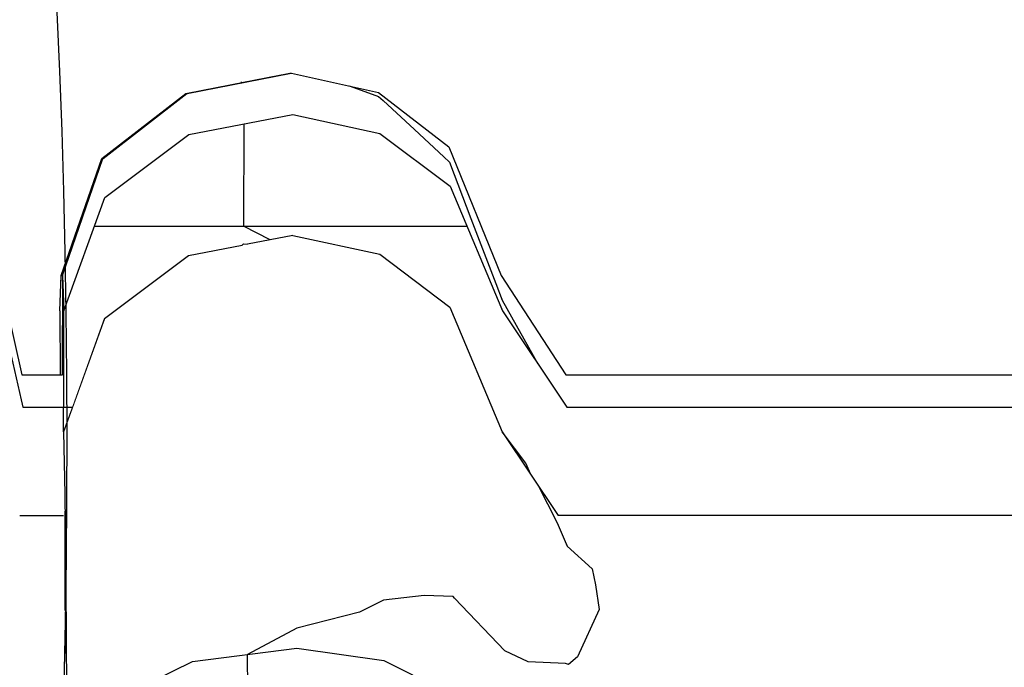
# Model space of a CAD drawing. Header units: millimetres. Extents: x -36478 to 31050, y -14815 to 11827.
# Tile 493 of 656: x -8654 to -8543, y 10863 to 10936. Entities that reach past the tile are written whole.
import ezdxf

# ---------------------------------------------------------------- set-up
doc = ezdxf.new("R2010")
doc.units = ezdxf.units.MM
doc.header["$MEASUREMENT"] = 0
doc.linetypes.add('Wipeout_Contour', pattern=[1000, 0, -1000])
for name, color, linetype in [('Nové_Anotace - SP', 7, 'Continuous'), ('Nové_Konstrukce - krov', 7, 'Continuous'), ('Nové_Kóty - SP', 7, 'Continuous'), ('Nové_Výplně - Povrchové', 7, 'Continuous')]:
    doc.layers.add(name, color=color, linetype=linetype)
doc.styles.add('GENEROVANÝ_STYL_2', font='txt')
doc.dimstyles.new('GENEROVANÝ_STYL__1', dxfattribs={"dimtxt": 125, "dimasz": 190, "dimexe": 0.18, "dimexo": 300, "dimgap": 0, "dimtad": 1, "dimdec": 0, "dimzin": 0, "dimdsep": 46, "dimtxsty": 'GENEROVANÝ_STYL_2', "dimblk": 'ARROWHEAD_6', "dimblk1": 'ARROWHEAD_6', "dimblk2": 'ARROWHEAD_6', "dimcen": 0.09, "dimclrd": 1, "dimclre": 1, "dimclrt": 1, "dimazin": 0, "dimtfac": 1, "dimtdec": 4, "dimtmove": 0, "dimatfit": 3, "dimfxl": 1, "dimtolj": 1, "dimtzin": 0, "dimarcsym": 0})
doc.dimstyles.new('GENEROVANÝ_STYL__2', dxfattribs={"dimtxt": 125, "dimasz": 190, "dimexe": 0.18, "dimexo": 300, "dimgap": 0, "dimtad": 1, "dimdec": 0, "dimzin": 0, "dimdsep": 46, "dimtxsty": 'GENEROVANÝ_STYL_2', "dimblk": 'ARROWHEAD_6', "dimblk1": 'ARROWHEAD_6', "dimblk2": 'ARROWHEAD_6', "dimcen": 0.09, "dimclrd": 1, "dimclre": 1, "dimclrt": 1, "dimazin": 0, "dimtfac": 1, "dimtdec": 4, "dimtmove": 2, "dimatfit": 3, "dimfxl": 1, "dimtolj": 1, "dimtzin": 0, "dimarcsym": 0})
doc.dimstyles.new('GENEROVANÝ_STYL__7', dxfattribs={"dimtxt": 0.18, "dimasz": 91.2, "dimexe": 0.18, "dimexo": 0.0625, "dimgap": 0, "dimtad": 0, "dimtih": 1, "dimtoh": 1, "dimdec": 4, "dimzin": 0, "dimdsep": 46, "dimcen": 0.09, "dimadec": 0, "dimazin": 0, "dimtfac": 1, "dimtdec": 4, "dimtmove": 0, "dimatfit": 3, "dimldrblk": 'ARROWHEAD_11', "dimfxl": 1, "dimtolj": 1, "dimtzin": 0, "dimarcsym": 0})

# ---------------------------------------------------------------- blocks, each defined once
blk = doc.blocks.new('*D6316')
at = {"layer": 'Nové_Kóty - SP', "color": 1, "linetype": 'Continuous', "lineweight": 25}
for p, q in [((-6330.41, 9887.65), (-4580.7, 11090.34)), ((-6160.47, 9640.43), (-6436.62, 10042.17)), ((-6304.64, 10026.71), (-6356.17, 9748.6)), ((-9579.03, 7654.66), (-6330.41, 9887.65)), ((-9553.27, 7793.71), (-9604.79, 7515.6))]:
    blk.add_line(p, q, dxfattribs=at)
at = {"layer": 'Nové_Kóty - SP', "color": 1, "lineweight": 25, "insert": (-8145, 8670.7), "char_height": 125, "attachment_point": 7, "rotation": 34.5034, "style": 'GENEROVANÝ_STYL_2'}
blk.add_mtext('\\A1;{\\pql;\\fArial|b0|i0|c0|p38;3\xa0942}', dxfattribs=at)
blk = doc.blocks.new('ARROWHEAD_6')
at = {"color": 0, "linetype": 'Continuous', "lineweight": 0}
for p, q in [((-0.5, -0.5), (0.5, 0.5)), ((0, 0), (-1, 0))]:
    blk.add_line(p, q, dxfattribs=at)
blk = doc.blocks.new('*D6326')
at = {"layer": 'Nové_Kóty - SP', "color": 1, "linetype": 'Continuous', "lineweight": 25}
for p, q in [((-4581.24, 11091.13), (-4857.39, 11492.87)), ((-4776.94, 11199.3), (-4725.42, 11477.41)), ((-4751.18, 11338.35), (-4627.57, 11423.32)), ((-10278.77, 7538.87), (-4751.18, 11338.35)), ((-10108.84, 7291.64), (-10384.98, 7693.38)), ((-10253.01, 7677.92), (-10304.54, 7399.81)), ((-10402.39, 7453.9), (-10278.77, 7538.87))]:
    blk.add_line(p, q, dxfattribs=at)
at = {"layer": 'Nové_Kóty - SP', "color": 1, "lineweight": 25, "insert": (-8042.9, 9106.07), "char_height": 125, "attachment_point": 7, "rotation": 34.5034, "style": 'GENEROVANÝ_STYL_2'}
blk.add_mtext('\\A1;{\\pql;\\fArial|b0|i0|c0|p38;6\xa0707- KROKEV}', dxfattribs=at)
blk = doc.blocks.new('*D6327')
at = {"layer": 'Nové_Kóty - SP', "color": 1, "linetype": 'Continuous', "lineweight": 25}
for p, q in [((-10443.65, 7778.73), (-4851.3, 11622.72)), ((-10273.71, 7531.5), (-10549.86, 7933.25)), ((-10294.79, 7517.01), (-10570.94, 7918.75)), ((-10417.88, 7917.78), (-10469.41, 7639.67)), ((-10490.49, 7625.18), (-10438.97, 7903.29)), ((-10464.73, 7764.24), (-10443.65, 7778.73)), ((-10588.34, 7679.27), (-10464.73, 7764.24))]:
    blk.add_line(p, q, dxfattribs=at)
at = {"layer": 'Nové_Kóty - SP', "color": 1, "lineweight": 25, "insert": (-10717.64, 7620.73), "char_height": 125, "attachment_point": 7, "rotation": 34.5034, "style": 'GENEROVANÝ_STYL_2'}
blk.add_mtext('\\A1;{\\pql;\\fArial|b0|i0|c0|p38;25}', dxfattribs=at)
blk = doc.blocks.new('*D6328')
at = {"layer": 'Nové_Kóty - SP', "color": 1, "linetype": 'Continuous', "lineweight": 25}
for p, q in [((-4681.37, 11375.49), (-4957.51, 11777.24)), ((-4877.07, 11483.67), (-4825.54, 11761.78)), ((-4851.3, 11622.72), (-4727.69, 11707.69)), ((-10443.65, 7778.73), (-4851.3, 11622.72)), ((-10417.88, 7917.78), (-10469.41, 7639.67)), ((-10490.49, 7625.18), (-10438.97, 7903.29))]:
    blk.add_line(p, q, dxfattribs=at)
at = {"layer": 'Nové_Kóty - SP', "color": 1, "lineweight": 25, "insert": (-7480.19, 9877.1), "char_height": 125, "attachment_point": 7, "rotation": 34.5034, "style": 'GENEROVANÝ_STYL_2'}
blk.add_mtext('\\A1;{\\pql;\\fArial|b0|i0|c0|p38;+ 6 787}', dxfattribs=at)
blk = doc.blocks.new('ARROWHEAD_11')
at = {"color": 0, "linetype": 'Continuous', "lineweight": 0}
blk.add_line((0, 0), (-1, 0), dxfattribs=at)
at = {"color": 0, "linetype": 'Continuous', "lineweight": 0, "const_width": 0.25, "flags": 128}
blk.add_lwpolyline([(-0.125, 0, 1), (0.125, 0, 1)], format="xyb", close=True, dxfattribs=at)

msp = doc.modelspace()

# ---------------------------------------------------------------- wipeouts: each hides what was drawn before it
at = {"color": 254, "linetype": 'Wipeout_Contour', "lineweight": 0, "ltscale": 55697.972183}
msp.add_wipeout([(-8623.33, 10929.58), (-8634.98, 10927.28), (-8634.81, 10927.28), (-8623.16, 10929.58)], dxfattribs=at).dxf.layer = 'Nové_Výplně - Povrchové'
at = {"color": 254, "linetype": 'Wipeout_Contour', "lineweight": 0, "ltscale": 41729.892996}
msp.add_wipeout([(-8628.5, 10910.47), (-8628.66, 10910.32), (-8628.08, 10910.43)], dxfattribs=at).dxf.layer = 'Nové_Výplně - Povrchové'
at = {"color": 254, "linetype": 'Wipeout_Contour', "lineweight": 0, "ltscale": 55659.16283}
msp.add_wipeout([(-8648.89, 10906.95), (-8649.04, 10902.98), (-8649.03, 10895.83), (-8648.89, 10895.83)], dxfattribs=at).dxf.layer = 'Nové_Výplně - Povrchové'
at = {"color": 254, "linetype": 'Wipeout_Contour', "lineweight": 0, "ltscale": 55159.743827}
msp.add_wipeout([(-8586.95, 10895.83), (-8586.82, 10892.19), (-8321.25, 10892.19), (-8321.38, 10895.83)], dxfattribs=at).dxf.layer = 'Nové_Výplně - Povrchové'
at = {"color": 254, "linetype": 'Wipeout_Contour', "lineweight": 0, "ltscale": 41695.876973}
msp.add_wipeout([(-8648.64, 10880.1), (-8648.7, 10880.1), (-8648.64, 10878.67)], dxfattribs=at).dxf.layer = 'Nové_Výplně - Povrchové'

# ---------------------------------------------------------------- next in the draw order: wipeouts: each hides what was drawn before it
at = {"color": 254, "linetype": 'Wipeout_Contour', "lineweight": 0, "ltscale": 55709.070885}
msp.add_wipeout([(-8634.98, 10927.28), (-8644.36, 10920.03), (-8644.2, 10920.03), (-8634.81, 10927.28)], dxfattribs=at).dxf.layer = 'Nové_Výplně - Povrchové'
at = {"color": 254, "linetype": 'Wipeout_Contour', "lineweight": 0, "ltscale": 55492.210622}
msp.add_wipeout([(-8586.95, 10895.83), (-8592.49, 10895.83), (-8592.36, 10892.19), (-8586.82, 10892.19)], dxfattribs=at).dxf.layer = 'Nové_Výplně - Povrchové'

# ---------------------------------------------------------------- next in the draw order: wipeouts: each hides what was drawn before it
at = {"color": 254, "linetype": 'Wipeout_Contour', "lineweight": 0, "ltscale": 55694.470712}
msp.add_wipeout([(-8644.36, 10920.03), (-8648.89, 10906.95), (-8648.75, 10906.95), (-8644.2, 10920.03)], dxfattribs=at).dxf.layer = 'Nové_Výplně - Povrchové'
at = {"color": 254, "linetype": 'Wipeout_Contour', "lineweight": 0, "ltscale": 55525.181548}
msp.add_wipeout([(-8592.49, 10895.83), (-8599.7, 10906.95), (-8599.56, 10902.98), (-8592.36, 10892.19)], dxfattribs=at).dxf.layer = 'Nové_Výplně - Povrchové'

# ---------------------------------------------------------------- next in the draw order: wipeouts: each hides what was drawn before it
at = {"color": 254, "linetype": 'Wipeout_Contour', "lineweight": 0, "ltscale": 55580.77964}
msp.add_wipeout([(-8599.7, 10906.95), (-8605.56, 10921.32), (-8605.4, 10916.91), (-8599.56, 10902.98)], dxfattribs=at).dxf.layer = 'Nové_Výplně - Povrchové'
at = {"color": 254, "linetype": 'Wipeout_Contour', "lineweight": 0, "ltscale": 55662.177063}
msp.add_wipeout([(-8648.89, 10906.95), (-8648.89, 10895.83), (-8648.75, 10895.83), (-8648.75, 10906.95)], dxfattribs=at).dxf.layer = 'Nové_Výplně - Povrchové'

# ---------------------------------------------------------------- next in the draw order: wipeouts: each hides what was drawn before it
at = {"color": 254, "linetype": 'Wipeout_Contour', "lineweight": 0, "ltscale": 55629.420107}
msp.add_wipeout([(-8605.56, 10921.32), (-8613.43, 10927.41), (-8613.26, 10922.82), (-8605.4, 10916.91)], dxfattribs=at).dxf.layer = 'Nové_Výplně - Povrchové'

# ---------------------------------------------------------------- next in the draw order: wipeouts: each hides what was drawn before it
at = {"color": 254, "linetype": 'Wipeout_Contour', "lineweight": 0, "ltscale": 55663.99596}
msp.add_wipeout([(-8613.43, 10927.41), (-8623.16, 10929.58), (-8622.99, 10924.93), (-8613.26, 10922.82)], dxfattribs=at).dxf.layer = 'Nové_Výplně - Povrchové'

# ---------------------------------------------------------------- next in the draw order: linework, layer by layer
at = {"layer": 'Nové_Konstrukce - krov', "color": 1, "linetype": 'Continuous', "lineweight": 25}
for p, q in [((-8616.67, 10928.14), (-8616.59, 10928.11)), ((-8616.59, 10928.11), (-8613.41, 10926.97)), ((-8613.41, 10926.97), (-8612.89, 10926.5))]:
    msp.add_line(p, q, dxfattribs=at)

# ---------------------------------------------------------------- next in the draw order: wipeouts: each hides what was drawn before it
at = {"color": 254, "linetype": 'Wipeout_Contour', "lineweight": 0, "ltscale": 55690.287433}
msp.add_wipeout([(-8623.16, 10929.58), (-8634.81, 10927.28), (-8634.64, 10922.69), (-8622.99, 10924.93)], dxfattribs=at).dxf.layer = 'Nové_Výplně - Povrchové'

# ---------------------------------------------------------------- next in the draw order: linework, layer by layer
at = {"layer": 'Nové_Konstrukce - krov', "color": 1, "linetype": 'Continuous', "lineweight": 25}
for p, q in [((-8628.7, 10928.5), (-8624.51, 10929.32)), ((-8624.51, 10929.32), (-8623.18, 10929.58)), ((-8623.33, 10929.58), (-8623.16, 10929.58)), ((-8623.16, 10929.58), (-8613.43, 10927.41)), ((-8628.7, 10928.5), (-8628.83, 10928.5))]:
    msp.add_line(p, q, dxfattribs=at)

# ---------------------------------------------------------------- next in the draw order: wipeouts: each hides what was drawn before it
at = {"color": 254, "linetype": 'Wipeout_Contour', "lineweight": 0, "ltscale": 55701.624154}
msp.add_wipeout([(-8634.81, 10927.28), (-8644.2, 10920.03), (-8644.04, 10915.66), (-8634.64, 10922.69)], dxfattribs=at).dxf.layer = 'Nové_Výplně - Povrchové'

# ---------------------------------------------------------------- next in the draw order: linework, layer by layer
at = {"layer": 'Nové_Konstrukce - krov', "color": 1, "linetype": 'Continuous', "lineweight": 25}
for p, q in [((-8634.98, 10927.28), (-8623.33, 10929.58)), ((-8634.85, 10927.28), (-8623.2, 10929.58))]:
    msp.add_line(p, q, dxfattribs=at)

# ---------------------------------------------------------------- next in the draw order: wipeouts: each hides what was drawn before it
at = {"color": 254, "linetype": 'Wipeout_Contour', "lineweight": 0, "ltscale": 55687.537116}
msp.add_wipeout([(-8644.2, 10920.03), (-8648.75, 10906.95), (-8648.6, 10902.98), (-8644.04, 10915.66)], dxfattribs=at).dxf.layer = 'Nové_Výplně - Povrchové'

# ---------------------------------------------------------------- next in the draw order: wipeouts: each hides what was drawn before it
at = {"color": 254, "linetype": 'Wipeout_Contour', "lineweight": 0, "ltscale": 55655.805654}
msp.add_wipeout([(-8648.75, 10906.95), (-8648.75, 10895.83), (-8648.62, 10892.19), (-8648.6, 10902.98)], dxfattribs=at).dxf.layer = 'Nové_Výplně - Povrchové'

# ---------------------------------------------------------------- next in the draw order: wipeouts: each hides what was drawn before it
at = {"color": 254, "linetype": 'Wipeout_Contour', "lineweight": 0, "ltscale": 456108.65817}
msp.add_wipeout([(-8648.6, 10902.98), (-8648.62, 10892.19), (-8647.64, 10892.19), (-8644.07, 10902.14), (-8634.67, 10909.17), (-8628.66, 10910.32), (-8628.5, 10910.47), (-8628.08, 10910.43), (-8623.01, 10911.4), (-8613.28, 10909.3), (-8605.43, 10903.39), (-8599.58, 10889.46), (-8593.33, 10880.1), (-8315.77, 10880.1), (-8313.83, 10890.33), (-8307.1, 10891.86), (-8300.87, 10890.17), (-8298.55, 10880.1), (-8293.65, 10880.1), (-8293.63, 10889.46), (-8292.65, 10892.19), (-8298.2, 10892.19), (-8300.85, 10903.69), (-8307.08, 10905.38), (-8313.81, 10903.86), (-8316.02, 10892.19), (-8592.36, 10892.19), (-8599.56, 10902.98), (-8605.4, 10916.91), (-8613.26, 10922.82), (-8622.99, 10924.93), (-8634.64, 10922.69), (-8644.04, 10915.66)], dxfattribs=at).dxf.layer = 'Nové_Výplně - Povrchové'

# ---------------------------------------------------------------- next in the draw order: linework, layer by layer
at = {"layer": 'Nové_Konstrukce - krov', "color": 1, "linetype": 'Continuous', "lineweight": 25}
for p, q in [((-8644.36, 10920.03), (-8634.98, 10927.28)), ((-8644.24, 10920.03), (-8634.85, 10927.28)), ((-8613.43, 10927.41), (-8605.56, 10921.32)), ((-8612.89, 10926.5), (-8609.39, 10923.27)), ((-8634.64, 10922.69), (-8622.99, 10924.93)), ((-8622.99, 10924.93), (-8613.26, 10922.82)), ((-8628.49, 10923.87), (-8628.51, 10912.46)), ((-8644.04, 10915.66), (-8634.64, 10922.69)), ((-8613.26, 10922.82), (-8605.4, 10916.91)), ((-8609.39, 10923.27), (-8606.12, 10920.19)), ((-8606.12, 10920.19), (-8605.5, 10919.59)), ((-8605.5, 10919.59), (-8603.09, 10913.31)), ((-8603.09, 10913.31), (-8600.31, 10906.05)), ((-8645.19, 10912.46), (-8603.54, 10912.46)), ((-8600.31, 10906.05), (-8599.6, 10904.16)), ((-8592.49, 10895.83), (-8586.95, 10895.83)), ((-8586.95, 10895.83), (-8321.38, 10895.83)), ((-8592.36, 10892.19), (-8586.82, 10892.19)), ((-8586.82, 10892.19), (-8321.25, 10892.19))]:
    msp.add_line(p, q, dxfattribs=at)

# ---------------------------------------------------------------- next in the draw order: wipeouts: each hides what was drawn before it
at = {"color": 254, "linetype": 'Wipeout_Contour', "lineweight": 0, "ltscale": 83447.741975}
msp.add_wipeout([(-8634.67, 10909.17), (-8634.52, 10900.97), (-8622.86, 10903.06), (-8623.01, 10911.4), (-8628.08, 10910.43), (-8628.66, 10910.32)], dxfattribs=at).dxf.layer = 'Nové_Výplně - Povrchové'
at = {"color": 254, "linetype": 'Wipeout_Contour', "lineweight": 0, "ltscale": 55596.800965}
msp.add_wipeout([(-8648.63, 10889.46), (-8648.64, 10878.67), (-8648.53, 10872.35), (-8648.5, 10882.47)], dxfattribs=at).dxf.layer = 'Nové_Výplně - Povrchové'
at = {"color": 254, "linetype": 'Wipeout_Contour', "lineweight": 0, "ltscale": 41591.635198}
msp.add_wipeout([(-8592.43, 10880.1), (-8593.33, 10880.1), (-8592.38, 10878.67)], dxfattribs=at).dxf.layer = 'Nové_Výplně - Povrchové'

# ---------------------------------------------------------------- next in the draw order: linework, layer by layer
at = {"layer": 'Nové_Konstrukce - krov', "color": 1, "linetype": 'Continuous', "lineweight": 25}
for p, q in [((-8625.52, 10910.92), (-8628.51, 10912.46)), ((-8628.5, 10910.47), (-8628.66, 10910.32)), ((-8628.5, 10910.47), (-8628.08, 10910.43))]:
    msp.add_line(p, q, dxfattribs=at)

# ---------------------------------------------------------------- next in the draw order: wipeouts: each hides what was drawn before it
at = {"color": 254, "linetype": 'Wipeout_Contour', "lineweight": 0, "ltscale": 55626.759392}
msp.add_wipeout([(-8648.63, 10889.46), (-8648.5, 10882.47), (-8643.93, 10894.37), (-8644.07, 10902.14)], dxfattribs=at).dxf.layer = 'Nové_Výplně - Povrchové'
at = {"color": 254, "linetype": 'Wipeout_Contour', "lineweight": 0, "ltscale": 69330.635929}
msp.add_wipeout([(-8599.58, 10889.46), (-8599.46, 10882.47), (-8592.27, 10872.35), (-8592.38, 10878.67), (-8593.33, 10880.1)], dxfattribs=at).dxf.layer = 'Nové_Výplně - Povrchové'

# ---------------------------------------------------------------- next in the draw order: linework, layer by layer
at = {"layer": 'Nové_Konstrukce - krov', "color": 1, "linetype": 'Continuous', "lineweight": 25}
msp.add_line((-8596.4, 10884.69), (-8596.95, 10885.94), dxfattribs=at)

# ---------------------------------------------------------------- next in the draw order: wipeouts: each hides what was drawn before it
at = {"color": 254, "linetype": 'Wipeout_Contour', "lineweight": 0, "ltscale": 55639.346218}
msp.add_wipeout([(-8634.67, 10909.17), (-8644.07, 10902.14), (-8643.93, 10894.37), (-8634.52, 10900.97)], dxfattribs=at).dxf.layer = 'Nové_Výplně - Povrchové'
at = {"color": 254, "linetype": 'Wipeout_Contour', "lineweight": 0, "ltscale": 55519.789571}
msp.add_wipeout([(-8605.43, 10903.39), (-8605.29, 10895.54), (-8599.46, 10882.47), (-8599.58, 10889.46)], dxfattribs=at).dxf.layer = 'Nové_Výplně - Povrchové'
at = {"color": 254, "linetype": 'Wipeout_Contour', "lineweight": 0, "ltscale": 55570.878344}
msp.add_wipeout([(-8648.5, 10882.47), (-8648.53, 10872.35), (-8648.43, 10863.11), (-8648.39, 10872.26)], dxfattribs=at).dxf.layer = 'Nové_Výplně - Povrchové'
at = {"color": 254, "linetype": 'Wipeout_Contour', "lineweight": 0, "ltscale": 55446.243293}
msp.add_wipeout([(-8592.43, 10880.1), (-8592.38, 10878.67), (-8586.84, 10878.67), (-8586.89, 10880.1)], dxfattribs=at).dxf.layer = 'Nové_Výplně - Povrchové'

# ---------------------------------------------------------------- next in the draw order: linework, layer by layer
at = {"layer": 'Nové_Konstrukce - krov', "color": 1, "linetype": 'Continuous', "lineweight": 25}
for p, q in [((-8634.67, 10909.17), (-8628.66, 10910.32)), ((-8599.6, 10904.16), (-8595.59, 10897.04))]:
    msp.add_line(p, q, dxfattribs=at)

# ---------------------------------------------------------------- next in the draw order: wipeouts: each hides what was drawn before it
at = {"color": 254, "linetype": 'Wipeout_Contour', "lineweight": 0, "ltscale": 55566.957286}
msp.add_wipeout([(-8605.43, 10903.39), (-8613.28, 10909.3), (-8613.14, 10901.09), (-8605.29, 10895.54)], dxfattribs=at).dxf.layer = 'Nové_Výplně - Povrchové'
at = {"color": 254, "linetype": 'Wipeout_Contour', "lineweight": 0, "ltscale": 55597.996318}
msp.add_wipeout([(-8643.93, 10894.37), (-8648.5, 10882.47), (-8648.39, 10872.26), (-8643.8, 10883.01)], dxfattribs=at).dxf.layer = 'Nové_Výplně - Povrchové'
at = {"color": 254, "linetype": 'Wipeout_Contour', "lineweight": 0, "ltscale": 55433.879267}
msp.add_wipeout([(-8586.84, 10878.67), (-8592.38, 10878.67), (-8592.27, 10872.35), (-8586.73, 10872.35)], dxfattribs=at).dxf.layer = 'Nové_Výplně - Povrchové'

# ---------------------------------------------------------------- next in the draw order: linework, layer by layer
at = {"layer": 'Nové_Konstrukce - krov', "color": 1, "linetype": 'Continuous', "lineweight": 25}
for p, q in [((-8605.56, 10921.32), (-8599.7, 10906.95)), ((-8605.4, 10916.91), (-8599.56, 10902.98))]:
    msp.add_line(p, q, dxfattribs=at)

# ---------------------------------------------------------------- next in the draw order: wipeouts: each hides what was drawn before it
at = {"color": 254, "linetype": 'Wipeout_Contour', "lineweight": 0, "ltscale": 55600.956764}
msp.add_wipeout([(-8613.28, 10909.3), (-8623.01, 10911.4), (-8622.86, 10903.06), (-8613.14, 10901.09)], dxfattribs=at).dxf.layer = 'Nové_Výplně - Povrchové'
at = {"color": 254, "linetype": 'Wipeout_Contour', "lineweight": 0, "ltscale": 55644.411456}
msp.add_wipeout([(-8653.32, 10895.83), (-8653.19, 10892.19), (-8648.62, 10892.19), (-8648.75, 10895.83)], dxfattribs=at).dxf.layer = 'Nové_Výplně - Povrchové'
at = {"color": 254, "linetype": 'Wipeout_Contour', "lineweight": 0, "ltscale": 55440.053958}
msp.add_wipeout([(-8592.27, 10872.35), (-8599.46, 10882.47), (-8599.34, 10872.26), (-8592.16, 10863.11)], dxfattribs=at).dxf.layer = 'Nové_Výplně - Povrchové'
at = {"color": 254, "linetype": 'Wipeout_Contour', "lineweight": 0, "ltscale": 55113.498263}
msp.add_wipeout([(-8586.89, 10880.1), (-8586.84, 10878.67), (-8321.27, 10878.67), (-8321.33, 10880.1)], dxfattribs=at).dxf.layer = 'Nové_Výplně - Povrchové'
at = {"color": 254, "linetype": 'Wipeout_Contour', "lineweight": 0, "ltscale": 55535.838449}
msp.add_wipeout([(-8648.39, 10872.26), (-8648.43, 10863.11), (-8648.34, 10851.24), (-8648.29, 10859.13)], dxfattribs=at).dxf.layer = 'Nové_Výplně - Povrchové'

# ---------------------------------------------------------------- next in the draw order: linework, layer by layer
at = {"layer": 'Nové_Konstrukce - krov', "color": 1, "linetype": 'Continuous', "lineweight": 25}
for p, q in [((-8623.01, 10911.4), (-8628.08, 10910.43)), ((-8623.01, 10911.4), (-8613.28, 10909.3)), ((-8595.61, 10883.51), (-8593.45, 10879.27)), ((-8315.77, 10880.1), (-8593.33, 10880.1)), ((-8593.45, 10879.27), (-8592.34, 10876.66)), ((-8592.34, 10876.66), (-8589.52, 10874.12))]:
    msp.add_line(p, q, dxfattribs=at)

# ---------------------------------------------------------------- next in the draw order: wipeouts: each hides what was drawn before it
at = {"color": 254, "linetype": 'Wipeout_Contour', "lineweight": 0, "ltscale": 55671.676027}
msp.add_wipeout([(-8653.32, 10895.83), (-8655.98, 10907.69), (-8655.84, 10903.69), (-8653.19, 10892.19)], dxfattribs=at).dxf.layer = 'Nové_Výplně - Povrchové'
at = {"color": 254, "linetype": 'Wipeout_Contour', "lineweight": 0, "ltscale": 55595.007413}
msp.add_wipeout([(-8622.73, 10890.87), (-8622.86, 10903.06), (-8634.52, 10900.97), (-8634.39, 10888.98)], dxfattribs=at).dxf.layer = 'Nové_Výplně - Povrchové'
at = {"color": 254, "linetype": 'Wipeout_Contour', "lineweight": 0, "ltscale": 55490.820019}
msp.add_wipeout([(-8599.46, 10882.47), (-8605.29, 10895.54), (-8605.16, 10884.07), (-8599.34, 10872.26)], dxfattribs=at).dxf.layer = 'Nové_Výplně - Povrchové'
at = {"color": 254, "linetype": 'Wipeout_Contour', "lineweight": 0, "ltscale": 55101.062371}
msp.add_wipeout([(-8321.27, 10878.67), (-8586.84, 10878.67), (-8586.73, 10872.35), (-8321.16, 10872.35)], dxfattribs=at).dxf.layer = 'Nové_Výplně - Povrchové'

# ---------------------------------------------------------------- next in the draw order: linework, layer by layer
at = {"layer": 'Nové_Konstrukce - krov', "color": 1, "linetype": 'Continuous', "lineweight": 25}
for p, q in [((-8644.07, 10902.14), (-8634.67, 10909.17)), ((-8599.7, 10906.95), (-8592.49, 10895.83)), ((-8599.56, 10902.98), (-8592.36, 10892.19)), ((-8596.95, 10885.94), (-8599.58, 10889.46))]:
    msp.add_line(p, q, dxfattribs=at)

# ---------------------------------------------------------------- next in the draw order: wipeouts: each hides what was drawn before it
at = {"color": 254, "linetype": 'Wipeout_Contour', "lineweight": 0, "ltscale": 55608.197037}
msp.add_wipeout([(-8643.93, 10894.37), (-8643.8, 10883.01), (-8634.39, 10888.98), (-8634.52, 10900.97)], dxfattribs=at).dxf.layer = 'Nové_Výplně - Povrchové'
at = {"color": 254, "linetype": 'Wipeout_Contour', "lineweight": 0, "ltscale": 55535.602137}
msp.add_wipeout([(-8613.14, 10901.09), (-8613.01, 10889.09), (-8605.16, 10884.07), (-8605.29, 10895.54)], dxfattribs=at).dxf.layer = 'Nové_Výplně - Povrchové'
at = {"color": 254, "linetype": 'Wipeout_Contour', "lineweight": 0, "ltscale": 55409.198818}
msp.add_wipeout([(-8586.73, 10872.35), (-8592.27, 10872.35), (-8592.16, 10863.11), (-8586.63, 10863.11)], dxfattribs=at).dxf.layer = 'Nové_Výplně - Povrchové'

# ---------------------------------------------------------------- next in the draw order: linework, layer by layer
at = {"layer": 'Nové_Konstrukce - krov', "color": 1, "linetype": 'Continuous', "lineweight": 25}
for p, q in [((-8589.52, 10874.12), (-8589.15, 10872.35)), ((-8589.15, 10872.35), (-8588.76, 10869.57)), ((-8588.76, 10869.57), (-8591.19, 10864.29))]:
    msp.add_line(p, q, dxfattribs=at)

# ---------------------------------------------------------------- next in the draw order: wipeouts: each hides what was drawn before it
at = {"color": 254, "linetype": 'Wipeout_Contour', "lineweight": 0, "ltscale": 55568.646521}
msp.add_wipeout([(-8613.01, 10889.09), (-8613.14, 10901.09), (-8622.86, 10903.06), (-8622.73, 10890.87)], dxfattribs=at).dxf.layer = 'Nové_Výplně - Povrchové'
at = {"color": 254, "linetype": 'Wipeout_Contour', "lineweight": 0, "ltscale": 55559.119538}
msp.add_wipeout([(-8643.8, 10883.01), (-8648.39, 10872.26), (-8648.29, 10859.13), (-8643.69, 10868.42)], dxfattribs=at).dxf.layer = 'Nové_Výplně - Povrchové'
at = {"color": 254, "linetype": 'Wipeout_Contour', "lineweight": 0, "ltscale": 55404.928409}
msp.add_wipeout([(-8599.34, 10872.26), (-8599.24, 10859.13), (-8592.07, 10851.24), (-8592.16, 10863.11)], dxfattribs=at).dxf.layer = 'Nové_Výplně - Povrchové'
at = {"color": 254, "linetype": 'Wipeout_Contour', "lineweight": 0, "ltscale": 55076.23615}
msp.add_wipeout([(-8321.16, 10872.35), (-8586.73, 10872.35), (-8586.63, 10863.11), (-8321.06, 10863.11)], dxfattribs=at).dxf.layer = 'Nové_Výplně - Povrchové'

# ---------------------------------------------------------------- next in the draw order: linework, layer by layer
at = {"layer": 'Nové_Konstrukce - krov', "color": 1, "linetype": 'Continuous', "lineweight": 25}
msp.add_line((-8613.28, 10909.3), (-8605.43, 10903.39), dxfattribs=at)

# ---------------------------------------------------------------- next in the draw order: wipeouts: each hides what was drawn before it
at = {"color": 254, "linetype": 'Wipeout_Contour', "lineweight": 0, "ltscale": 463402.177596}
msp.add_wipeout([(-9003.61, 10892.19), (-9002.63, 10892.19), (-8999.06, 10902.14), (-8989.66, 10909.17), (-8983.65, 10910.32), (-8983.49, 10910.47), (-8983.07, 10910.43), (-8978, 10911.4), (-8968.28, 10909.3), (-8960.42, 10903.39), (-8954.57, 10889.46), (-8948.33, 10880.1), (-8670.76, 10880.1), (-8668.82, 10890.33), (-8662.1, 10891.86), (-8655.86, 10890.17), (-8653.54, 10880.1), (-8648.64, 10880.1), (-8648.63, 10889.46), (-8647.64, 10892.19), (-8653.19, 10892.19), (-8655.84, 10903.69), (-8662.07, 10905.38), (-8668.8, 10903.86), (-8671.01, 10892.19), (-8947.35, 10892.19), (-8954.55, 10902.98), (-8960.4, 10916.91), (-8968.25, 10922.82), (-8977.98, 10924.93), (-8989.64, 10922.69), (-8999.04, 10915.66), (-9003.6, 10902.98)], dxfattribs=at).dxf.layer = 'Nové_Výplně - Povrchové'
at = {"color": 254, "linetype": 'Wipeout_Contour', "lineweight": 0, "ltscale": 55551.373573}
msp.add_wipeout([(-8622.73, 10890.87), (-8634.39, 10888.98), (-8634.27, 10873.56), (-8622.61, 10875.2)], dxfattribs=at).dxf.layer = 'Nové_Výplně - Povrchové'
at = {"color": 254, "linetype": 'Wipeout_Contour', "lineweight": 0, "ltscale": 55451.663634}
msp.add_wipeout([(-8599.34, 10872.26), (-8605.16, 10884.07), (-8605.05, 10869.33), (-8599.24, 10859.13)], dxfattribs=at).dxf.layer = 'Nové_Výplně - Povrchové'
at = {"color": 254, "linetype": 'Wipeout_Contour', "lineweight": 0, "ltscale": 55375.833518}
msp.add_wipeout([(-8586.53, 10851.24), (-8586.63, 10863.11), (-8592.16, 10863.11), (-8592.07, 10851.24)], dxfattribs=at).dxf.layer = 'Nové_Výplně - Povrchové'

# ---------------------------------------------------------------- next in the draw order: linework, layer by layer
at = {"layer": 'Nové_Konstrukce - krov', "color": 1, "linetype": 'Continuous', "lineweight": 25}
for p, q in [((-8648.89, 10906.95), (-8644.36, 10920.03)), ((-8648.79, 10906.95), (-8644.24, 10920.03)), ((-8648.6, 10902.98), (-8644.04, 10915.66)), ((-8655.98, 10907.69), (-8653.32, 10895.83)), ((-8649.04, 10902.98), (-8648.89, 10906.95)), ((-8648.89, 10906.95), (-8648.75, 10906.95)), ((-8648.76, 10906.95), (-8648.78, 10895.83)), ((-8648.75, 10906.95), (-8648.6, 10902.98)), ((-8655.84, 10903.69), (-8653.19, 10892.19)), ((-8649.04, 10902.98), (-8649.03, 10895.83)), ((-8648.63, 10889.46), (-8648.6, 10902.98)), ((-8653.32, 10895.83), (-8648.75, 10895.83)), ((-8653.19, 10892.19), (-8647.64, 10892.19)), ((-8648.63, 10889.46), (-8648.5, 10882.47)), ((-8599.58, 10889.46), (-8593.33, 10880.1)), ((-8591.19, 10864.29), (-8592.17, 10863.41)), ((-8592.5, 10863.54), (-8596.68, 10863.74)), ((-8592.17, 10863.41), (-8592.5, 10863.54))]:
    msp.add_line(p, q, dxfattribs=at)

# ---------------------------------------------------------------- next in the draw order: wipeouts: each hides what was drawn before it
at = {"color": 254, "linetype": 'Wipeout_Contour', "lineweight": 0, "ltscale": 55566.093696}
msp.add_wipeout([(-8634.39, 10888.98), (-8643.8, 10883.01), (-8643.69, 10868.42), (-8634.27, 10873.56)], dxfattribs=at).dxf.layer = 'Nové_Výplně - Povrchové'
at = {"color": 254, "linetype": 'Wipeout_Contour', "lineweight": 0, "ltscale": 55493.219367}
msp.add_wipeout([(-8605.16, 10884.07), (-8613.01, 10889.09), (-8612.89, 10873.66), (-8605.05, 10869.33)], dxfattribs=at).dxf.layer = 'Nové_Výplně - Povrchové'
at = {"color": 254, "linetype": 'Wipeout_Contour', "lineweight": 0, "ltscale": 41704.544639}
msp.add_wipeout([(-8653.27, 10880.1), (-8653.54, 10880.1), (-8653.21, 10878.67)], dxfattribs=at).dxf.layer = 'Nové_Výplně - Povrchové'
at = {"color": 254, "linetype": 'Wipeout_Contour', "lineweight": 0, "ltscale": 55042.67167}
msp.add_wipeout([(-8320.97, 10851.24), (-8321.06, 10863.11), (-8586.63, 10863.11), (-8586.53, 10851.24)], dxfattribs=at).dxf.layer = 'Nové_Výplně - Povrchové'

# ---------------------------------------------------------------- next in the draw order: linework, layer by layer
at = {"layer": 'Nové_Konstrukce - krov', "color": 1, "linetype": 'Continuous', "lineweight": 25}
for p, q in [((-8605.43, 10903.39), (-8599.58, 10889.46)), ((-8644.07, 10902.14), (-8648.63, 10889.46))]:
    msp.add_line(p, q, dxfattribs=at)

# ---------------------------------------------------------------- next in the draw order: wipeouts: each hides what was drawn before it
at = {"color": 254, "linetype": 'Wipeout_Contour', "lineweight": 0, "ltscale": 55524.971416}
msp.add_wipeout([(-8613.01, 10889.09), (-8622.73, 10890.87), (-8622.61, 10875.2), (-8612.89, 10873.66)], dxfattribs=at).dxf.layer = 'Nové_Výplně - Povrchové'
at = {"color": 254, "linetype": 'Wipeout_Contour', "lineweight": 0, "ltscale": 55598.569667}
msp.add_wipeout([(-8653.27, 10880.1), (-8653.21, 10878.67), (-8648.64, 10878.67), (-8648.7, 10880.1)], dxfattribs=at).dxf.layer = 'Nové_Výplně - Povrchové'
at = {"color": 254, "linetype": 'Wipeout_Contour', "lineweight": 0, "ltscale": 55403.521572}
msp.add_wipeout([(-8599.16, 10843.49), (-8599.24, 10859.13), (-8605.05, 10869.33), (-8604.95, 10851.76)], dxfattribs=at).dxf.layer = 'Nové_Výplně - Povrchové'
at = {"color": 254, "linetype": 'Wipeout_Contour', "lineweight": 0, "ltscale": 55511.321663}
msp.add_wipeout([(-8643.6, 10851.02), (-8643.69, 10868.42), (-8648.29, 10859.13), (-8648.2, 10843.49)], dxfattribs=at).dxf.layer = 'Nové_Výplně - Povrchové'

# ---------------------------------------------------------------- next in the draw order: linework, layer by layer
at = {"layer": 'Nové_Konstrukce - krov', "color": 1, "linetype": 'Continuous', "lineweight": 25}
msp.add_line((-8596.68, 10863.74), (-8599.29, 10864.96), dxfattribs=at)

# ---------------------------------------------------------------- next in the draw order: wipeouts: each hides what was drawn before it
at = {"color": 254, "linetype": 'Wipeout_Contour', "lineweight": 0, "ltscale": 69514.606064}
msp.add_wipeout([(-8655.86, 10890.17), (-8655.74, 10883.14), (-8653.1, 10872.35), (-8653.21, 10878.67), (-8653.54, 10880.1)], dxfattribs=at).dxf.layer = 'Nové_Výplně - Povrchové'
at = {"color": 254, "linetype": 'Wipeout_Contour', "lineweight": 0, "ltscale": 55497.726859}
msp.add_wipeout([(-8622.61, 10875.2), (-8634.27, 10873.56), (-8634.17, 10855.19), (-8622.5, 10856.52)], dxfattribs=at).dxf.layer = 'Nové_Výplně - Povrchové'
at = {"color": 254, "linetype": 'Wipeout_Contour', "lineweight": 0, "ltscale": 55441.110663}
msp.add_wipeout([(-8605.05, 10869.33), (-8612.89, 10873.66), (-8612.79, 10855.27), (-8604.95, 10851.76)], dxfattribs=at).dxf.layer = 'Nové_Výplně - Povrchové'

# ---------------------------------------------------------------- next in the draw order: linework, layer by layer
at = {"layer": 'Nové_Konstrukce - krov', "color": 1, "linetype": 'Continuous', "lineweight": 25}
for p, q in [((-8605.06, 10871.05), (-8608.31, 10871.13)), ((-8604.91, 10870.86), (-8605.06, 10871.05)), ((-8599.29, 10864.96), (-8604.91, 10870.86)), ((-8628.01, 10855.89), (-8628.06, 10864.56))]:
    msp.add_line(p, q, dxfattribs=at)

# ---------------------------------------------------------------- next in the draw order: wipeouts: each hides what was drawn before it
at = {"color": 254, "linetype": 'Wipeout_Contour', "lineweight": 0, "ltscale": 55586.238079}
msp.add_wipeout([(-8653.21, 10878.67), (-8653.1, 10872.35), (-8648.53, 10872.35), (-8648.64, 10878.67)], dxfattribs=at).dxf.layer = 'Nové_Výplně - Povrchové'
at = {"color": 254, "linetype": 'Wipeout_Contour', "lineweight": 0, "ltscale": 55471.273771}
msp.add_wipeout([(-8612.89, 10873.66), (-8622.61, 10875.2), (-8622.5, 10856.52), (-8612.79, 10855.27)], dxfattribs=at).dxf.layer = 'Nové_Výplně - Povrchové'
at = {"color": 254, "linetype": 'Wipeout_Contour', "lineweight": 0, "ltscale": 55514.329198}
msp.add_wipeout([(-8634.27, 10873.56), (-8643.69, 10868.42), (-8643.6, 10851.02), (-8634.17, 10855.19)], dxfattribs=at).dxf.layer = 'Nové_Výplně - Povrchové'

# ---------------------------------------------------------------- next in the draw order: linework, layer by layer
at = {"layer": 'Nové_Konstrukce - krov', "color": 1, "linetype": 'Continuous', "lineweight": 25}
for p, q in [((-8608.31, 10871.13), (-8612.87, 10870.64)), ((-8612.87, 10870.64), (-8615.56, 10869.28)), ((-8615.56, 10869.28), (-8622.56, 10867.49)), ((-8622.56, 10867.49), (-8628.06, 10864.56)), ((-8634.22, 10863.78), (-8622.55, 10865.25)), ((-8622.55, 10865.25), (-8612.83, 10863.87)), ((-8643.64, 10859.15), (-8634.22, 10863.78)), ((-8612.83, 10863.87), (-8605, 10859.97))]:
    msp.add_line(p, q, dxfattribs=at)

# ---------------------------------------------------------------- next in the draw order: wipeouts: each hides what was drawn before it
at = {"color": 254, "linetype": 'Wipeout_Contour', "lineweight": 0, "ltscale": 55586.625722}
msp.add_wipeout([(-8653.1, 10872.35), (-8655.74, 10883.14), (-8655.62, 10872.87), (-8653, 10863.11)], dxfattribs=at).dxf.layer = 'Nové_Výplně - Povrchové'

# ---------------------------------------------------------------- next in the draw order: linework, layer by layer
at = {"layer": 'Nové_Konstrukce - krov', "color": 1, "linetype": 'Continuous', "lineweight": 25}
msp.add_line((-8653.54, 10880.1), (-8648.64, 10880.1), dxfattribs=at)

# ---------------------------------------------------------------- next in the draw order: wipeouts: each hides what was drawn before it
at = {"color": 254, "linetype": 'Wipeout_Contour', "lineweight": 0, "ltscale": 55561.623419}
msp.add_wipeout([(-8653.1, 10872.35), (-8653, 10863.11), (-8648.43, 10863.11), (-8648.53, 10872.35)], dxfattribs=at).dxf.layer = 'Nové_Výplně - Povrchové'

# ---------------------------------------------------------------- next in the draw order: linework, layer by layer
at = {"layer": 'Nové_Konstrukce - krov', "color": 1, "linetype": 'Continuous', "lineweight": 25}
for p, q in [((-8648.5, 10882.47), (-8648.39, 10872.26)), ((-8648.48, 10880.57), (-8648.5, 10869.45)), ((-8648.39, 10872.26), (-8648.29, 10859.13))]:
    msp.add_line(p, q, dxfattribs=at)

# ---------------------------------------------------------------- next in the draw order: wipeouts: each hides what was drawn before it
at = {"color": 254, "linetype": 'Wipeout_Contour', "lineweight": 0, "ltscale": 55551.472889}
msp.add_wipeout([(-8655.62, 10872.87), (-8655.52, 10859.66), (-8652.91, 10851.24), (-8653, 10863.11)], dxfattribs=at).dxf.layer = 'Nové_Výplně - Povrchové'

# ---------------------------------------------------------------- next in the draw order: dimensions: what is measured, and where the dimension line sits
at = {"layer": 'Nové_Kóty - SP', "color": 1, "linetype": 'Continuous', "lineweight": 25}
for base, p1, p2, text, dimstyle, picture, middle in [((-4851.3, 11622.72), (-9826.86, 6881.41), (-4515.96, 11134.85), '+ 6 787', 'GENEROVANÝ_STYL__2', '*D6328', (-7268.85, 10098.2)), ((-10443.65, 7778.73), (-9842.86, 6859.52), (-9826.86, 6881.41), '25', 'GENEROVANÝ_STYL__1', '*D6327', (-10674.52, 7726.21)), ((-4751.18, 11338.35), (-9826.86, 6881.41), (-4362.54, 10772.95), '<MeasuredValue>- KROKEV', 'GENEROVANÝ_STYL__1', '*D6326', (-7174.22, 9779.01))]:
    dim = msp.add_linear_dim(base=base, p1=p1, p2=p2, angle=34.5034, text=text, dimstyle=dimstyle, dxfattribs=at)
    dim.commit()
    dim.dimension.update_dxf_attribs({"geometry": picture, "text_midpoint": middle, "dimtype": 160, "text_rotation": 34.5034})
dim = msp.add_linear_dim(base=(-6330.41, 9887.65), p1=(-9271.51, 7207.26), p2=(-6039.22, 9464.03), angle=34.5034, dimstyle='GENEROVANÝ_STYL__1', dxfattribs=at)
dim.commit()
dim.dimension.update_dxf_attribs({"geometry": '*D6316', "text_midpoint": (-8003.47, 8843.83), "dimtype": 160, "text_rotation": 34.5034})

# ---------------------------------------------------------------- next in the draw order: leaders
at = {"layer": 'Nové_Anotace - SP', "color": 1, "linetype": 'Continuous', "lineweight": 25, "path_type": 1, "annotation_type": 0, "has_hookline": 1, "hookline_direction": 1, "text_width": 1444.88}
msp.add_leader([(-8658.15, 10410.06), (-8780.5, 11179.88), (-8876.24, 11201.78)], dimstyle='GENEROVANÝ_STYL__7', dxfattribs=at)

doc.saveas('drawing.dxf')
